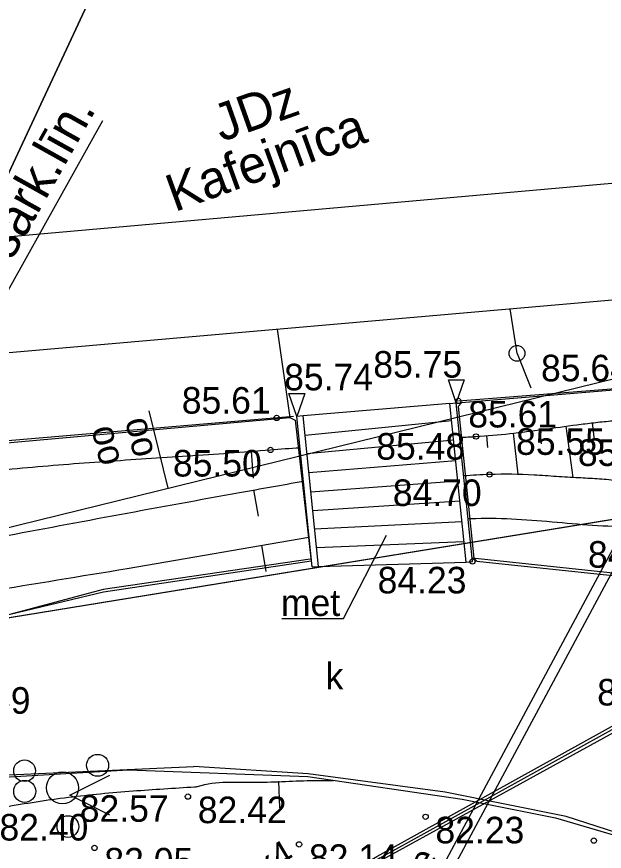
# Model space of a CAD drawing. Extents: x 576692 to 577659, y 273254 to 273799.
# Drawn here: x 576869.71 to 576880.78, y 273526.44 to 273542.15 of the extents above; entities that cross this region are included whole.
import ezdxf

# ---------------------------------------------------------------- set-up
doc = ezdxf.new("R2010")
doc.units = 0
for name, color, linetype in [('APGS_VADP_ZSPR_####_I', 7, 'Continuous'), ('APGS_VADP_ZSPR_TKST_I', 7, 'Continuous'), ('BUVE_BDET_####_####_#', 7, 'Continuous'), ('BUVE_EKAS_####_####_#', 7, 'Continuous'), ('BUVE_EKAS_BIZM_TKST_#', 7, 'Continuous'), ('CELI_SEGL_####_####_#', 7, 'Continuous'), ('CELI_TAKA_####_####_#', 7, 'Continuous'), ('CKOM_ELEM_####_TKST_#', 7, 'Continuous'), ('DREN_ELEM_####_####_#', 7, 'Continuous'), ('GAZE_ELEM_####_####_#', 7, 'Continuous'), ('GAZE_VADP_VSP1_####_#', 7, 'Continuous'), ('GAZE_VADP_VSP2_####_#', 7, 'Continuous'), ('GAZE_VADP_ZSPD_TKST_#', 7, 'Continuous'), ('GEOD_SITP_####_TKST_#', 7, 'Continuous'), ('HIDT_REZV_####_TKST_#', 7, 'Continuous'), ('Level 46', 7, 'Continuous'), ('Level 62', 7, 'Continuous'), ('LKAN_ELEM_####_####_#', 7, 'Continuous'), ('LKAN_ELEM_PAST_TKST_#', 7, 'Continuous'), ('NORB_MARG_MMET_####_#', 7, 'Continuous'), ('RELJ_ELEM_####_####_#', 7, 'Continuous'), ('SAKT_ELEM_####_####_#', 7, 'Continuous'), ('SILT_VADP_UDEN_####_#', 7, 'Continuous'), ('SKAN_VADP_PAST_####_#', 7, 'Continuous'), ('SKAN_VADP_PAST_TKST_#', 7, 'Continuous'), ('TERT_KONT_####_####_#', 7, 'Continuous'), ('TERT_KRND_####_####_#', 7, 'Continuous')]:
    doc.layers.add(name, color=color, linetype=linetype)

msp = doc.modelspace()

# ---------------------------------------------------------------- linework, layer by layer
at = {"layer": 'APGS_VADP_ZSPR_####_I'}
for p, q in [((576875.8635279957, 273530.8185693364), (576876.6745202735, 273532.3872535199)), ((576874.7065123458, 273530.8185693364), (576875.8635279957, 273530.8185693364))]:
    msp.add_line(p, q, dxfattribs=at)
at = {"layer": 'APGS_VADP_ZSPR_TKST_I'}
msp.add_lwpolyline([(576871.464, 273527.119), (576870.714, 273527.493), (576871.464, 273527.869)], dxfattribs=at)
at = {"layer": 'BUVE_BDET_####_####_#'}
msp.add_lwpolyline([(576874.616641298, 273536.26611692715), (576874.8540000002, 273534.60000000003)], dxfattribs=at)
at = {"layer": 'BUVE_EKAS_####_####_#'}
for points in [[(576878.03, 273534.914), (576881.307, 273535.17600000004), (576882.0770000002, 273534.51800000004)], [(576874.9271951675, 273534.62122368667), (576868.2910000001, 273534.057), (576867.019, 273532.658), (576864.2349889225, 273531.97203780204), (576863.272, 273531.71), (576862.065, 273531.284), (576860.76, 273530.549), (576859.763, 273529.593), (576858.973, 273528.379), (576858.9017483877, 273528.2695070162)]]:
    msp.add_lwpolyline(points, dxfattribs=at)
at = {"layer": 'CELI_SEGL_####_####_#'}
msp.add_lwpolyline([(576879.133, 273535.809), (576879.3903461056, 273535.15818881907)], dxfattribs=at)
at = {"layer": 'CELI_TAKA_####_####_#'}
msp.add_lwpolyline([(576875.9008909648, 273608.92009001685), (576873.2376276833, 273590.1151223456), (576867.6178229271, 273572.9418130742), (576871.8789052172, 273571.4617714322), (576866.2836542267, 273554.6282616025), (576861.3022066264, 273546.6680473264), (576863.1437345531, 273537.44025296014), (576882.4778321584, 273539.14903335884), (576882.4778321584, 273547.0680691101), (576949.5289490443, 273561.6951734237), (576947.6727713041, 273570.20395191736), (576952.6467716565, 273577.5624244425), (576971.5813589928, 273573.75707708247), (576961.1157626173, 273540.72857094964), (576960.8904758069, 273535.21374849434), (576957.2131823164, 273535.22077284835), (576957.5861223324, 273512.34972359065), (577020.8123276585, 273504.4769071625), (577024.6991395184, 273507.76112883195), (577034.9176932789, 273498.45749421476), (577056.1593290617, 273496.64903490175)], dxfattribs=at)
at = {"layer": 'DREN_ELEM_####_####_#'}
for p, q in [((576878.1746175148, 273531.8788417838), (576877.8706175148, 273534.8638417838)), ((576875.2743158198, 273531.79300420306), (576874.986, 273534.624)), ((576875.3945740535, 273531.7965633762), (576875.1056079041, 273534.63394481))]:
    msp.add_line(p, q, dxfattribs=at)
for points in [[(576877.8706175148, 273534.8638417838), (576875.1056079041, 273534.63394481)], [(576877.8706175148, 273534.8638417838), (576877.99, 273534.876)], [(576878.294, 273531.891), (576877.99, 273534.876)], [(576875.1056079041, 273534.63394481), (576874.986, 273534.624)], [(576875.1428856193, 273534.2679119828), (576877.9031498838, 273534.5444038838)], [(576877.9405156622, 273534.1775063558), (576875.1783818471, 273533.91937171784)], [(576875.2140447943, 273533.56919442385), (576877.9798650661, 273533.7911314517)], [(576875.2514304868, 273533.2021013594), (576878.0185559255, 273533.41122285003)], [(576875.2869465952, 273532.8533658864), (576878.057289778, 273533.0308920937)], [(576875.3224885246, 273532.50437687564), (576878.096907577, 273532.64188179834)], [(576875.3580386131, 273532.1553077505), (576878.1346394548, 273532.27138951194)], [(576875.236, 273531.938), (576871.339, 273531.362), (576868.312, 273530.555), (576868.0952721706, 273529.3233962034), (576869.13, 273527.8903519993), (576869.2494822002, 273527.8179005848), (576871.814, 273527.96900000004), (576875.196, 273527.84500000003), (576878.098, 273527.417), (576879.8580554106, 273527.0691595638), (576881.8254611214, 273526.48815776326), (576881.9379789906, 273526.56287423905), (576882.3337988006, 273531.4399338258), (576882.2364568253, 273531.5355519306), (576878.2874769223, 273531.95505061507)], [(576875.2743158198, 273531.79300420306), (576875.3945740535, 273531.7965633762)], [(576875.3945740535, 273531.7965633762), (576878.1746175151, 273531.87884178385)], [(576878.1746175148, 273531.87884178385), (576878.294, 273531.89099999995)]]:
    msp.add_lwpolyline(points, dxfattribs=at)
at = {"layer": 'GAZE_ELEM_####_####_#'}
for p, q in [((576880.0506254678, 273534.43696740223), (576880.1835159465, 273533.4711496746)), ((576880.5464936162, 273534.50103985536), (576880.5845324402, 273534.1837460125)), ((576879.059188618, 273534.3065137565), (576879.151620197, 273533.5329633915)), ((576879.5552233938, 273534.369320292), (576879.5896656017, 273534.1096351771)), ((576878.0624589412, 273534.228947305), (576878.0625126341, 273534.2279487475)), ((576878.5616072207, 273534.257927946), (576878.577853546, 273534.03924569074))]:
    msp.add_line(p, q, dxfattribs=at)
for points in [[(576837.9274753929, 273521.7872919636), (576838.645, 273522.875), (576839.138, 273523.968), (576839.324509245, 273524.31047047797), (576840.566, 273526.148), (576844.476, 273531.952), (576846.4776194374, 273535.6309006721), (576849.875, 273542.091), (576852.37, 273547.073), (576852.8352049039, 273547.8712017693), (576853.3487322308, 273548.64139324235), (576853.8681434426, 273549.40888809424), (576854.351, 273550.199), (576857.7952256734, 273557.2399889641), (576858.42, 273558.892), (576858.6570822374, 273559.99500731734), (576858.8170028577, 273561.11265608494), (576858.9691720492, 273562.23122681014), (576859.1830000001, 273563.337), (576859.3779933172, 273564.0560988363), (576860.417, 273567.058), (576862.753, 273573.9540000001), (576864.5330000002, 273579.174), (576866.114, 273583.695), (576866.4275184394, 273584.7607790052), (576866.6827648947, 273585.8437003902), (576866.9283021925, 273586.9298791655), (576867.21269316, 273588.0054303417), (576867.419, 273588.612), (576867.7671979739, 273589.4440416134), (576868.1622915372, 273590.25541754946), (576868.5412393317, 273591.0798347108), (576868.7049581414, 273591.50746715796), (576868.841, 273591.951), (576868.8780399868, 273592.60458326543), (576868.852328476, 273593.13843678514), (576868.8023422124, 273593.67229294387), (576868.7601948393, 273594.2061484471), (576868.758, 273594.74), (576868.8780399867, 273595.2759475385), (576870.132, 273598.247), (576870.7053064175, 273599.4357995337), (576871.1396887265, 273600.33652813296), (576871.192, 273600.445), (576871.4792348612, 273601.14426071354)], [(576878.0624589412, 273534.228947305), (576878.361, 273534.245), (576878.9958687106, 273534.29894765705), (576879.6286783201, 273534.3790626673), (576880.2606487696, 273534.4653963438), (576880.5767005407, 273534.5046612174), (576880.893, 273534.538), (576881.1679421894, 273534.5635250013), (576881.4418477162, 273534.56346968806), (576881.7135793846, 273534.4999295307), (576881.8482746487, 273534.43250747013), (576881.9152674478, 273534.3878105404), (576881.9486673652, 273534.36245648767), (576881.9820000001, 273534.335), (576882.0668757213, 273534.2502454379), (576882.2082763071, 273533.9743743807), (576882.2386494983, 273533.7784696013), (576882.243806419, 273533.6787246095), (576882.2463384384, 273533.57858660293), (576882.288, 273531.712)]]:
    msp.add_spline(points, degree=3, dxfattribs=at)
at = {"layer": 'GAZE_VADP_VSP1_####_#'}
msp.add_line((576872.1979067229, 273534.72836468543), (576872.5557263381, 273533.27166803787), dxfattribs=at)
at = {"layer": 'GAZE_VADP_VSP2_####_#'}
for points in [[(576879.133, 273535.809), (576879.0056256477, 273536.6496707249)], [(576881.182, 273535.137), (576878.086, 273534.88), (576878.025, 273534.807), (576878.322, 273531.9554149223), (576878.378518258, 273531.8980674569), (576882.1885527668, 273531.4949988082), (576882.2938160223, 273531.404729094), (576881.8986236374, 273526.6256188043), (576881.774071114, 273526.54293143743), (576880.0564894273, 273527.0917617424), (576877.7780000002, 273527.55100000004), (576875.201, 273527.895), (576873.047, 273528.032)], [(576868.888, 273534.071), (576874.8540000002, 273534.60000000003), (576874.953, 273534.555), (576875.255, 273531.898)], [(576875.255, 273531.898), (576871.349, 273531.313), (576868.4029999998, 273530.615), (576868.3620000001, 273530.4870000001), (576868.1699999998, 273529.3400000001), (576869.1379223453, 273527.9551599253), (576869.2821861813, 273527.86506528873), (576873.0469999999, 273528.032)]]:
    msp.add_lwpolyline(points, dxfattribs=at)
at = {"layer": 'GEOD_SITP_####_TKST_#'}
for p, q in [((576874.1714489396, 273533.4616426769), (576874.1320512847, 273533.9600880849)), ((576874.2681265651, 273532.74769448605), (576874.1785922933, 273533.23961278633)), ((576871.7920726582, 273531.759438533), (576875.2141942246, 273532.3494708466)), ((576874.4102193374, 273531.70347433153), (576874.3252642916, 273532.1962041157)), ((576874.6692767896, 273527.25516298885), (576874.6507878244, 273527.7548210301))]:
    msp.add_line(p, q, dxfattribs=at)
for points in [[(576875.044115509, 273534.02610408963), (576874.4920000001, 273533.989), (576874.4910769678, 273533.9889144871), (576874.4887400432, 273533.9887183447), (576873.7107317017, 273533.928037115), (576872.9320277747, 273533.87379517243), (576871.374172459, 273533.769525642), (576869.818452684, 273533.64570273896), (576868.2681470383, 273533.47211944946), (576867.6967136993, 273533.3950667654)], [(576869.3948820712, 273532.3562275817), (576873.9077638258, 273533.1899431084), (576875.1077793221, 273533.40365665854)], [(576878.2182762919, 273532.70066349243), (576878.3607397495, 273532.70431055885), (576879.1240438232, 273532.6904122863), (576879.887544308, 273532.63166510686), (576880.6510740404, 273532.57048744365), (576881.414465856, 273532.54929771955), (576881.7718992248, 273532.5578225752)], [(576851.2302176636, 273516.4340729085), (576851.5193662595, 273516.2540861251), (576851.7837829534, 273516.2687831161), (576854.0313248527, 273518.82605953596), (576859.0966983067, 273524.81055472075), (576861.2468245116, 273526.9436539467), (576863.1766327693, 273528.1850679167), (576863.7171711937, 273528.6350336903), (576863.7780118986, 273528.6921316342), (576864.2136954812, 273529.1079059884), (576864.6481079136, 273529.52517780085), (576864.9876130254, 273529.86444074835), (576865.0876162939, 273529.95175011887), (576865.40747651, 273530.1847816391), (576865.6362459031, 273530.3180204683), (576865.8764934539, 273530.4354008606), (576867.0099009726, 273530.8688402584), (576867.2993291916, 273530.9536219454), (576867.5902075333, 273531.0308816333), (576868.1777464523, 273531.1584771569), (576868.674044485, 273531.2460492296), (576869.1703340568, 273531.32888750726), (576871.7920726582, 273531.759438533)], [(576873.0630000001, 273527.651), (576873.0850000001, 273527.652), (576873.118, 273527.66000000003), (576874.2179973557, 273527.73841260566), (576875.3215289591, 273527.7707858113), (576875.6803334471, 273527.77043803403)], [(576840.0439152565, 273491.97625544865), (576840.1048382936, 273492.5714246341), (576840.1509922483, 273493.4648695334), (576840.0984615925, 273493.7901073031), (576840.095749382, 273493.91562916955), (576840.1657375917, 273494.2807421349), (576840.2695345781, 273494.63846177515), (576840.558022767, 273495.3288533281), (576841.5725088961, 273497.28781691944), (576842.6676608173, 273499.2261761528), (576843.379049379, 273500.4826415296), (576844.5106295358, 273502.3292508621), (576846.5129877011, 273505.25903976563), (576849.0577306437, 273508.797999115), (576849.4214850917, 273509.3126368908), (576849.4333413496, 273509.3257623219), (576849.9274563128, 273509.7924069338), (576854.322448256, 273514.2984173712), (576857.2465717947, 273517.3126975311), (576859.3632389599, 273519.4581369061), (576860.9117774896, 273521.11779952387), (576861.5578311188, 273521.82446063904), (576862.1977717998, 273522.53661207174), (576862.8376473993, 273523.24919456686), (576863.4835057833, 273523.9571488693), (576864.1368637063, 273524.58628891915), (576864.4835137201, 273524.8806419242), (576864.8373143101, 273525.169352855), (576865.7186181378, 273525.8242277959), (576866.1804858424, 273526.11907012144), (576866.6607209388, 273526.39006759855), (576867.2675540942, 273526.64331955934), (576867.8139884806, 273526.8235306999), (576868.3617736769, 273526.9945167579), (576869.4735494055, 273527.2690158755), (576870.0788588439, 273527.3693672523), (576870.6851803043, 273527.45479280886), (576871.9025331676, 273527.57390486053), (576873.0630000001, 273527.651)]]:
    msp.add_spline(points, degree=3, dxfattribs=at)
at = {"layer": 'Level 46'}
msp.add_lwpolyline([(576871.2615, 273542.8439999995), (576865.3300000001, 273530.1429999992), (576853.8300000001, 273507.0820000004), (576824.165, 273477.11400000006), (576816.6525806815, 273470.97344202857)], dxfattribs=at)
at = {"layer": 'Level 62'}
msp.add_lwpolyline([(576863.7270000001, 273531.103), (576889.2890985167, 273537.38201510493)], dxfattribs=at)
at = {"layer": 'LKAN_ELEM_####_####_#'}
msp.add_lwpolyline([(576846.7390014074, 273503.43002200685), (576855.5664963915, 273514.85883701), (576860.1458797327, 273521.4695523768), (576861.5638569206, 273523.6245655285), (576867.0277896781, 273532.4749057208), (576871.3372354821, 273540.19011699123)], dxfattribs=at)
at = {"layer": 'LKAN_ELEM_PAST_TKST_#'}
for centre, radius in [((576869.859861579, 273527.95484797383), 0.20413472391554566), ((576871.2354845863, 273528.05584871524), 0.2066127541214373), ((576870.574, 273527.631), 0.3006396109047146), ((576869.8634845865, 273527.56484871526), 0.2066127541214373), ((576870.677293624, 273526.9034505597), 0.20454262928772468)]:
    msp.add_circle(centre, radius, dxfattribs=at)
at = {"layer": 'RELJ_ELEM_####_####_#'}
for points in [[(576877.8400000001, 273535.3090126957), (576878.14, 273535.3090126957), (576877.99, 273534.876)], [(576874.836, 273535.0570126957), (576875.136, 273535.0570126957), (576874.986, 273534.624)]]:
    msp.add_lwpolyline(points, close=True, dxfattribs=at)
for centre in [(576878.03, 273534.914), (576874.6070000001, 273534.59400000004), (576878.361, 273534.245), (576874.4920000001, 273533.99100000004), (576878.616, 273533.52900000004), (576878.294, 273531.891), (576872.937, 273527.467), (576877.4110000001, 273527.087), (576875.03, 273526.5680000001), (576880.579, 273526.63800000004), (576871.177, 273526.501)]:
    msp.add_circle(centre, 0.05, dxfattribs=at)
at = {"layer": 'SAKT_ELEM_####_####_#'}
for points in [[(576882.288, 273531.712), (576881.4106561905, 273533.14924288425), (576881.2310875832, 273533.3248433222), (576881.1152523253, 273533.38097084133), (576880.993, 273533.411), (576880.6431187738, 273533.44560391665), (576880.4679984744, 273533.45687703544), (576880.2926488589, 273533.46560141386), (576880.0830524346, 273533.4767136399), (576879.8734305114, 273533.490262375), (576879.4541699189, 273533.51797498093), (576878.616, 273533.52900000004), (576878.12946805, 273533.5026592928)], [(576882.288, 273531.712), (576881.89439702, 273530.28653141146), (576881.4865990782, 273528.4439638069), (576880.915, 273525.42600000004), (576880.356, 273522.16500000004), (576880.227044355, 273520.3348419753), (576880.3607341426, 273518.4925382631), (576880.679806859, 273516.6499654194), (576880.8847172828, 273515.7322894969), (576881.1070000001, 273514.819), (576881.3111354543, 273514.30919594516), (576881.5924868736, 273513.83120262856), (576881.8570948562, 273513.3523579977), (576882.0110000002, 273512.8400000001), (576882.5706386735, 273507.7297849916), (576883.045, 273502.611), (576883.2658778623, 273500.4651892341), (576883.348717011, 273499.3925600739), (576883.3694041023, 273498.85726116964), (576883.3728354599, 273498.58998396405), (576883.371, 273498.323), (576883.2669535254, 273497.78979975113), (576883.0330411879, 273497.2814072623), (576882.7578582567, 273496.7793111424), (576882.6324763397, 273496.5248394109), (576882.53, 273496.265), (576882.1563051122, 273495.05765262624), (576881.817, 273493.841), (576881.6114087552, 273493.1058645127), (576881.4496576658, 273492.3519336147), (576881.4305777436, 273491.59478590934), (576881.5054241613, 273491.2198740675), (576881.5693487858, 273491.03418560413), (576881.6530000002, 273490.85000000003), (576882.6304402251, 273490.37959022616), (576883.6672352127, 273490.42501948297), (576884.784, 273491.061)]]:
    msp.add_spline(points, degree=3, dxfattribs=at)
at = {"layer": 'SILT_VADP_UDEN_####_#'}
for points in [[(577302.2697805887, 273445.8007641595), (577302.2539999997, 273414.06599999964), (577272.7860000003, 273380.4199999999), (577268.0089999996, 273412.4969999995), (577233.841, 273424.52899999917), (577096.1440000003, 273448.16000000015), (576853.8300000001, 273507.0820000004), (576865.3300000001, 273530.1429999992), (576887.1670000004, 273533.6989999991), (576886.0269999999, 273541.2699999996), (576883.6370000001, 273560.16300000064)], [(577302.2697805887, 273445.8007641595), (577302.2539999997, 273414.06599999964), (577272.7860000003, 273380.4199999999), (577268.0089999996, 273412.4969999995), (577233.841, 273424.52899999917), (577096.1440000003, 273448.16000000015), (576853.8300000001, 273507.0820000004), (576865.3300000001, 273530.1429999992), (576887.1670000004, 273533.6989999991), (576886.0269999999, 273541.2699999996), (576883.8095798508, 273558.79875267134)], [(576883.8095798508, 273558.79875267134), (576886.0269999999, 273541.2699999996), (576887.1670000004, 273533.6989999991), (576865.3300000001, 273530.1429999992), (576871.2615, 273542.8439999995)]]:
    msp.add_lwpolyline(points, dxfattribs=at)
at = {"layer": 'SKAN_VADP_PAST_####_#'}
msp.add_line((576838.0452784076, 273451.7379888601), (576889.7245584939, 273548.10649350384), dxfattribs=at)
msp.add_lwpolyline([(576889.6589350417, 273548.40731352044), (576837.8781945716, 273451.8496114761)], dxfattribs=at)
at = {"layer": 'SKAN_VADP_PAST_TKST_#'}
msp.add_line((576867.476, 273535.641), (576883.845, 273537.074), dxfattribs=at)
at = {"layer": 'TERT_KONT_####_####_#'}
msp.add_circle((576879.133, 273535.809), 0.14827339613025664, dxfattribs=at)
at = {"layer": 'TERT_KRND_####_####_#'}
for points in [[(576858.2545782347, 273545.4408734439), (576858.7375657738, 273540.20500852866), (576859.2081077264, 273537.7444037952), (576859.3153041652, 273537.18537937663), (576859.3854511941, 273536.71238798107), (576859.720453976, 273534.48636949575), (576859.7926731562, 273533.9968839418), (576860.0768037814, 273530.82442544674), (576860.5215643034, 273525.7791420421), (576860.9069264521, 273523.86131642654), (576861.3949231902, 273521.6513311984), (576861.7810142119, 273519.7358796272), (576862.2134946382, 273517.32365177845), (576862.5153370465, 273516.88399011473), (576863.228, 273517.128), (576865.539, 273519.261), (576867.312, 273520.727), (576868.951, 273521.666), (576872.7340000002, 273524.093), (576876.491, 273526.33900000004), (576881.207, 273528.949), (576882.6507410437, 273529.732621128), (576882.937, 273529.74205)], [(576858.1554217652, 273545.4271265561), (576858.6384342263, 273540.1909914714), (576859.1098922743, 273537.7255962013), (576859.216695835, 273537.16862062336), (576859.2865488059, 273536.69761201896), (576859.6215460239, 273534.4716305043), (576859.6933268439, 273533.9851160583), (576859.9771962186, 273530.81557455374), (576860.4224356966, 273525.76485795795), (576860.809073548, 273523.8406835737), (576861.2970768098, 273521.63066880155), (576861.6827733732, 273519.7171741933), (576862.1188645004, 273517.2848070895), (576862.4758797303, 273516.76478105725), (576863.2803348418, 273517.04021981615), (576865.6048223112, 273519.1856684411), (576867.3691317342, 273520.6444826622), (576869.002887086, 273521.58047794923), (576872.7866681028, 273524.0079790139), (576876.5408809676, 273526.25231281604), (576881.269, 273528.85000000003), (576882.4247793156, 273529.39763420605), (576882.937, 273529.74205)], [(576883.468, 273529.993), (576882.937, 273529.74205), (576881.2710000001, 273528.918), (576876.5500000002, 273526.308), (576872.816, 273524.092), (576868.9920000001, 273521.63300000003), (576867.3250000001, 273520.691), (576865.5630000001, 273519.22500000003), (576863.948, 273517.705), (576862.333, 273516.185), (576858.539, 273519.025), (576856.6065, 273520.602), (576856.3411382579, 273520.8232234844), (576856.2251432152, 273521.5101617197), (576856.1310000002, 273521.816)]]:
    msp.add_lwpolyline(points, dxfattribs=at)

# ---------------------------------------------------------------- texts
at = {"layer": 'APGS_VADP_ZSPR_####_I'}
for s, p in [('met', (576874.6884058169, 273530.8666891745)), ('k', (576875.5295287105, 273529.48391998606))]:
    msp.add_text(s, height=0.5, dxfattribs=at).set_placement(p)
at = {"layer": 'BUVE_EKAS_BIZM_TKST_#'}
msp.add_text('sark.līn.', height=0.7, rotation=60.81380955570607, dxfattribs=at).set_placement((576869.6194269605, 273537.5453576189))
at = {"layer": 'CKOM_ELEM_####_TKST_#'}
msp.add_text('1kab Aizkr. nov. dome', height=0.4999999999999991, rotation=61.79679473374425, dxfattribs=at).set_placement((576874.5374868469, 273520.4943389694))
at = {"layer": 'GAZE_VADP_VSP1_####_#'}
for p in [(576871.7492216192, 273534.54489669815), (576871.1179864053, 273534.3898415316)]:
    msp.add_text('oo', height=0.5, rotation=283.8007641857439, dxfattribs=at).set_placement(p)
at = {"layer": 'GAZE_VADP_ZSPD_TKST_#'}
for s, rotation, p in [('JDz', 19.499062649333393, (576873.5674206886, 273539.7854829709)), ('Kafejnīca', 19.95541666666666, (576872.6866304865, 273538.4652953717))]:
    msp.add_text(s, height=0.7, rotation=rotation, dxfattribs=at).set_placement(p)
at = {"layer": 'HIDT_REZV_####_TKST_#'}
for s, p in [(' 85.75', (576876.2412839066, 273535.3524135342)), (' 85.64', (576879.3992958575, 273535.2827791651)), (' 85.74', (576874.5619179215, 273535.1133342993)), (' 85.61', (576872.6350160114, 273534.6747602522)), (' 85.61', (576878.03, 273534.414)), (' 85.48', (576876.2969776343, 273533.8090871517)), (' 85.55', (576878.9293707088, 273533.8990828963)), (' 85.46', (576880.0942597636, 273533.69028606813)), (' 85.50', (576872.4681428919, 273533.49100000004)), (' 84.70', (576876.6089161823, 273532.9364296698)), (' 84.01', (576880.2829830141, 273531.77525023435)), (' 84.23', (576876.3225027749, 273531.29130887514)), (' 83.64', (576880.4571766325, 273529.1817907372)), (' 83.69', (576868.114, 273529.027)), (' 82.57', (576870.714, 273526.993)), (' 82.42', (576872.937, 273526.967)), (' 82.40', (576869.2020000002, 273526.64)), (' 82.23', (576877.4110000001, 273526.587)), (' 82.05', (576871.177, 273526.001)), (' 82.14', (576875.03, 273526.0680000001))]:
    msp.add_text(s, height=0.5, dxfattribs=at).set_placement(p)
at = {"layer": 'NORB_MARG_MMET_####_#'}
msp.add_text('CYKY 4x4', height=0.5, rotation=30.757306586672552, dxfattribs=at).set_placement((576872.3338283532, 273524.6670733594))

doc.saveas('drawing.dxf')
